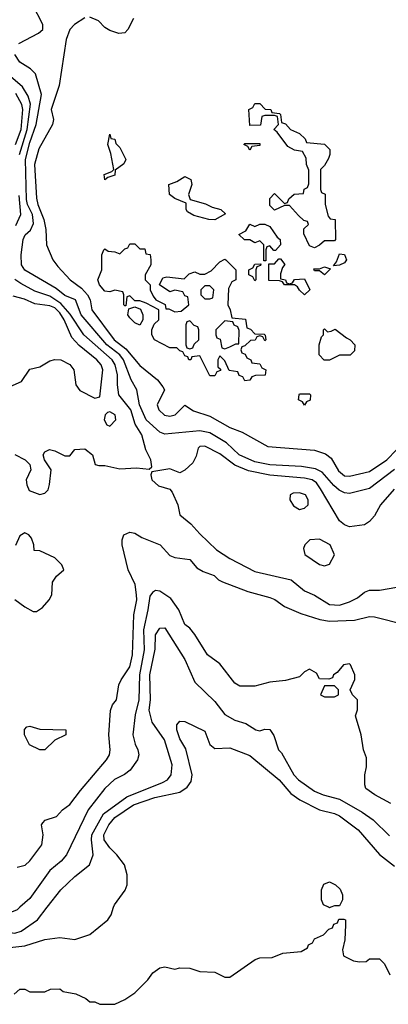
# Model space of a CAD drawing. Header units: inches. Extents: x 1793389 to 1900389, y 320802 to 470796.
# Tile 522 of 656: x 1870670 to 1872145, y 389612 to 393550. Entities that reach past the tile are written whole.
import ezdxf

# ---------------------------------------------------------------- set-up
doc = ezdxf.new("R2010")
doc.units = ezdxf.units.IN
doc.header["$MEASUREMENT"] = 0
doc.layers.add('B8378', color=7, linetype='Continuous')
doc.layers.add('B8379', color=7, linetype='Continuous')

msp = doc.modelspace()

# ---------------------------------------------------------------- linework, layer by layer
at = {"layer": 'B8378', "color": 2}
for points, elevation in [([(1870339.4, 390000), (1870339.6, 389999.6), (1870366.9, 389986.9), (1870530, 389947.6), (1870571.9, 389931.9), (1870620.8, 389900.8), (1870650, 389897), (1870675.2, 389904.8), (1870740.9, 389950), (1870779.9, 390000)], 202), ([(1870670.4, 390000), (1870659, 389990), (1870630, 389977.3), (1870610, 389978), (1870550, 389999.3), (1870548.7, 390000)], 206), ([(1870630, 389839), (1870690, 389845.7), (1870770.6, 389870.6), (1870830, 389878.8), (1870890, 389871.3), (1870950, 389891.3), (1871022, 389950), (1871035.3, 389970), (1871045.3, 390000)], 198), ([(1871915, 390000), (1871910, 389998), (1871906, 390000)], 194), ([(1870647.3, 389652.7), (1870670, 389672), (1870690, 389672), (1870710, 389662), (1870770, 389662), (1870792.7, 389672.7), (1870830, 389674), (1870843.6, 389663.6), (1870894.4, 389654.4), (1870934.8, 389634.8), (1870950, 389622), (1870970, 389622), (1870990, 389612), (1871050, 389612), (1871090, 389631.3), (1871130, 389658), (1871182, 389710), (1871202, 389738), (1871230, 389758), (1871250, 389762), (1871290, 389752), (1871310, 389758), (1871350, 389756), (1871390, 389742.8), (1871450, 389741), (1871490, 389721), (1871510, 389721), (1871611.6, 389791.6), (1871630, 389798), (1871680.4, 389799.6), (1871723.1, 389816.9), (1871796.4, 389823.6), (1871822, 389838), (1871826, 389850), (1871842, 389858), (1871850, 389874), (1871886, 389890), (1871907.3, 389912.7), (1871922, 389918), (1871927.3, 389932.7), (1871942, 389938), (1871947.3, 389952.7), (1871967.3, 389952.7), (1871974, 389950), (1871974, 389930), (1871971.3, 389870), (1871962, 389830), (1871965.4, 389805.4), (1872005.4, 389785.4), (1872030, 389782), (1872056.4, 389783.6), (1872070, 389794), (1872110, 389794), (1872130, 389774), (1872151.3, 389730)], 194)]:
    msp.add_lwpolyline(points, dxfattribs=dict(at, elevation=elevation))
at = {"layer": 'B8379', "color": 2}
for points, elevation in [([(1870665.6, 393454.4), (1870744.7, 393495.3), (1870762.7, 393510), (1870762.7, 393530), (1870720.9, 393610)], 210), ([(1870930, 393557.1), (1870889.4, 393530), (1870869.6, 393510), (1870856, 393470), (1870827, 393287), (1870795.8, 393190), (1870804.4, 393150), (1870801.5, 393130), (1870746.1, 393033.9), (1870728.7, 392970), (1870736.4, 392836.4), (1870742, 392810), (1870766.2, 392750), (1870773.6, 392710), (1870777, 392650), (1870802, 392590), (1870822.8, 392562.8), (1870871.3, 392510), (1870916.6, 392476.6), (1870940.9, 392450), (1870951, 392430), (1870958, 392390), (1871047.3, 392270), (1871093.9, 392233.9), (1871150, 392167.3), (1871221.2, 392110), (1871242, 392082), (1871249, 392070), (1871219.3, 392010), (1871227, 391990), (1871248.5, 391968.5), (1871270, 391963.6), (1871291.3, 391970), (1871330, 392008.7), (1871365.2, 391985.2), (1871430, 391964.2), (1871510, 391918.7), (1871560.5, 391900.5), (1871663.2, 391843.2), (1871850, 391827.6), (1871892.9, 391812.9), (1871916.3, 391796.3), (1871945.2, 391745.2), (1871970, 391725.6), (1871990, 391723.6), (1872070, 391743), (1872139.1, 391790), (1872177.3, 391830)], 206), ([(1871125.1, 393554.9), (1871102.7, 393510), (1871090, 393497.3), (1871066, 393494), (1871030, 393506), (1871010, 393519.1), (1870984.9, 393544.9), (1870950, 393560.5)], 206), ([(1872170, 391751.1), (1872070, 391675.1), (1871990, 391654.3), (1871970, 391657.4), (1871948.8, 391668.8), (1871926.4, 391686.4), (1871879.6, 391739.6), (1871854, 391754), (1871797, 391763), (1871670, 391769.8), (1871610, 391781.8), (1871547.6, 391810), (1871497.6, 391857.6), (1871430, 391897.7), (1871390, 391906), (1871250, 391892), (1871230, 391899.5), (1871176.3, 391950), (1871148.6, 392010), (1871138.4, 392070), (1871116.3, 392110), (1871084.5, 392190), (1871069.8, 392210), (1871018, 392250), (1870916, 392370), (1870892.7, 392430), (1870850, 392446.6), (1870814.9, 392474.9), (1870690, 392548), (1870676.3, 392570), (1870675.4, 392610), (1870683.1, 392670), (1870690.9, 392689.1), (1870712.3, 392707.7), (1870724.9, 392735.1), (1870720.2, 392770), (1870700.7, 392810), (1870696.5, 392830), (1870693.2, 392990), (1870710, 393058), (1870735.1, 393130), (1870757.4, 393250), (1870733, 393333), (1870713.3, 393353.3), (1870670, 393379.3), (1870649.6, 393410)], 210), ([(1870668.7, 393010), (1870699.9, 393110), (1870712.3, 393212.3), (1870703.9, 393243.9), (1870680.7, 393280.7), (1870623.5, 393330)], 214), ([(1870652.6, 393050), (1870675.3, 393110), (1870681.5, 393190), (1870678, 393210), (1870654.4, 393254.4)], 218), ([(1870653.6, 392726.4), (1870674, 392770), (1870666.9, 392846.9)], 214), ([(1870650, 391811.3), (1870692, 391790), (1870710.8, 391770.8), (1870714, 391750), (1870696, 391710), (1870698, 391690), (1870707.1, 391667.1), (1870750, 391650.8), (1870770, 391656), (1870777.5, 391662.5), (1870784, 391670), (1870789.4, 391690.6), (1870795.1, 391750), (1870769, 391790), (1870764, 391810), (1870770, 391822), (1870789.1, 391830.9), (1870810, 391826), (1870850, 391806), (1870870, 391806), (1870890, 391831.3), (1870930, 391833.4), (1870961, 391810), (1870971.3, 391771.3), (1870986.8, 391766.8), (1871010, 391767.3), (1871070, 391754), (1871137.3, 391757.3), (1871187.3, 391752.7), (1871198, 391762), (1871194, 391790), (1871174.5, 391830), (1871158.4, 391890), (1871131.8, 391931.8), (1871114, 391990), (1871066.9, 392050), (1871061, 392090), (1871061.5, 392130), (1871052, 392170), (1871039.1, 392190), (1870925.7, 392290), (1870872.2, 392372.2), (1870834.5, 392414.5), (1870790, 392444.6), (1870730, 392464.2), (1870674.3, 392494.3), (1870650.8, 392510.8)], 214), ([(1870610, 392074), (1870676.6, 392103.4), (1870710, 392152), (1870750, 392161), (1870790, 392186), (1870810, 392191), (1870834, 392190), (1870870, 392171.3), (1870886, 392150), (1870894, 392090), (1870910, 392066.8), (1870970, 392036), (1870990, 392042), (1871002.4, 392150), (1870995.1, 392170), (1870978.7, 392190), (1870907.3, 392247.3), (1870878.2, 392278.2), (1870847.4, 392350), (1870830, 392377.3), (1870810, 392396.8), (1870790, 392406), (1870730, 392412.8), (1870688.3, 392431.7), (1870644.1, 392444.1)], 218), ([(1872167.7, 391672.3), (1872113, 391610), (1872090, 391565.2), (1872070, 391542.7), (1872050, 391529.6), (1871990, 391522), (1871969.6, 391529.6), (1871950, 391545.2), (1871873.9, 391673.9), (1871856.9, 391696.9), (1871839.5, 391710), (1871810, 391716.1), (1871670, 391727.6), (1871585.3, 391745.3), (1871530, 391768.2), (1871470, 391814), (1871410, 391844.5), (1871390, 391842.7), (1871383.4, 391836.6), (1871375.8, 391804.2), (1871362, 391778), (1871330, 391748.7), (1871310, 391738), (1871270, 391754), (1871198, 391742), (1871194, 391730), (1871198, 391710), (1871225.2, 391685.2), (1871270, 391672), (1871279.8, 391659.8), (1871302.8, 391610), (1871311, 391570), (1871354, 391534), (1871390, 391493.4), (1871457.3, 391430), (1871510, 391395.5), (1871610, 391342.4), (1871756, 391310), (1871810, 391265.5), (1871850, 391248.4), (1871910, 391210.4), (1871950, 391208.7), (1871990, 391221.3), (1872022, 391238), (1872050, 391260.7), (1872070, 391267.7), (1872110, 391268.2), (1872310, 391302.8)], 214), ([(1870650, 391231.3), (1870690, 391202), (1870723.6, 391183.6), (1870736.4, 391183.6), (1870760.4, 391199.6), (1870788, 391230), (1870798, 391250), (1870800.4, 391299.6), (1870816.4, 391323.6), (1870846, 391350), (1870838, 391370), (1870810, 391398), (1870750, 391426), (1870727.3, 391427.3), (1870726, 391450), (1870716.4, 391476.4), (1870706, 391490), (1870690, 391498), (1870670, 391486), (1870652.7, 391447.3)], 214), ([(1870660.1, 390159.9), (1870691.7, 390168.3), (1870710, 390186), (1870758.4, 390250), (1870762.9, 390290), (1870757, 390330), (1870762, 390338), (1870771.8, 390348.2), (1870816.9, 390363.1), (1870841.2, 390390), (1870870, 390410.6), (1870912.7, 390467.3), (1871017.2, 390590), (1871029.2, 390610), (1871032, 390630), (1871026, 390690), (1871032.5, 390787.5), (1871041.2, 390810), (1871057.2, 390830), (1871066.6, 390890), (1871075.1, 390910), (1871110, 390961), (1871121.3, 391010), (1871127, 391170), (1871138.3, 391230), (1871137.7, 391250), (1871131.1, 391291.1), (1871103.7, 391350), (1871079.5, 391450), (1871079.3, 391470), (1871086, 391490), (1871110, 391500.7), (1871130, 391496), (1871158.5, 391478.5), (1871232, 391450), (1871270, 391406.8), (1871290, 391398.8), (1871350, 391391), (1871378, 391358), (1871403.4, 391343.4), (1871447.3, 391327.3), (1871464.7, 391310), (1871481.1, 391301.1), (1871582.5, 391262.5), (1871670, 391239.1), (1871690.4, 391230.4), (1871730, 391202.8), (1871795.2, 391175.2), (1871870.3, 391150.3), (1871910, 391144.4), (1872010, 391148), (1872070, 391163), (1872090, 391162), (1872211.1, 391131.1)], 210), ([(1872155.5, 390415.5), (1872091.3, 390450), (1872055.3, 390475.3), (1872051, 390490), (1872051, 390530), (1872058, 390562), (1872058, 390598), (1872046, 390630), (1872036, 390690), (1872014, 390766), (1872022, 390790), (1872022, 390830), (1872002, 390850), (1871992, 390870), (1872011.1, 390911.1), (1872011.3, 390930), (1871994, 390970), (1871990, 390974), (1871966, 390970), (1871940.4, 390939.6), (1871926, 390930), (1871922, 390918), (1871907.3, 390912.7), (1871870, 390914), (1871856.9, 390936.9), (1871830, 390952), (1871810, 390942), (1871790, 390922), (1871733.2, 390906.8), (1871670, 390900.7), (1871610, 390884.9), (1871550, 390884), (1871530, 390896), (1871470, 390973.4), (1871420.7, 391010), (1871370, 391091), (1871350, 391116), (1871330, 391131.3), (1871306, 391190), (1871275.1, 391235.1), (1871230, 391264.9), (1871213.2, 391266.8), (1871200.7, 391259.3), (1871190, 391244.7), (1871182.7, 391190), (1871164.4, 391110), (1871167.9, 391030), (1871148.7, 390930), (1871146, 390830), (1871131.1, 390770), (1871122, 390690), (1871131.9, 390651.9), (1871142.7, 390630), (1871146, 390610), (1871140.9, 390590), (1871111.1, 390548.9), (1871088.5, 390531.5), (1871048.7, 390511.3), (1871010, 390475.5), (1870943.6, 390390), (1870857.2, 390210), (1870835.2, 390184.8), (1870790, 390147.7), (1870710, 390034.8), (1870670.4, 390000)], 206), ([(1870779.9, 390000), (1870834.5, 390070), (1870890, 390123), (1870949.6, 390170.4), (1870964.2, 390210), (1870956.4, 390270), (1870958.2, 390290), (1871005.6, 390374.4), (1871097.8, 390442.2), (1871241.5, 390498.5), (1871260.9, 390510), (1871275.6, 390530), (1871279.6, 390570), (1871249.6, 390670), (1871199.7, 390739.7), (1871188.3, 390788.3), (1871192.6, 390830), (1871189.8, 390930), (1871211.9, 391031.9), (1871213.2, 391090), (1871230, 391116), (1871250, 391118), (1871330, 390990.8), (1871370, 390900.7), (1871450, 390822.8), (1871490, 390770.7), (1871530, 390748), (1871574.4, 390734.4), (1871614, 390710), (1871630, 390706), (1871650, 390712), (1871670, 390711.3), (1871686.4, 390686.4), (1871704.7, 390630), (1871718, 390618), (1871767, 390530), (1871786, 390510), (1871850, 390464.9), (1871884.7, 390450), (1871950, 390432.7), (1872039.9, 390379.9), (1872084, 390350), (1872150, 390285.5)], 202), ([(1871045.3, 390000), (1871048.7, 390010), (1871092.1, 390067.9), (1871099.3, 390090), (1871099.3, 390130), (1871089.2, 390170), (1871059, 390210), (1871030, 390237.2), (1871008, 390270), (1871006.6, 390290), (1871025.7, 390330), (1871050, 390358.7), (1871125.1, 390410), (1871210, 390438.9), (1871310, 390460.4), (1871339.7, 390480.3), (1871356.3, 390503.7), (1871359.6, 390530), (1871334, 390634), (1871310, 390674), (1871298, 390710), (1871299, 390730), (1871310, 390744.7), (1871330, 390742.8), (1871410, 390704.7), (1871430.6, 390650.6), (1871450, 390634.8), (1871510, 390637.3), (1871590, 390607.3), (1871708, 390510), (1871755.2, 390455.2), (1871790.6, 390430), (1871870, 390390.3), (1871930, 390375.6), (1871950, 390365.3), (1872023.8, 390310), (1872110, 390210.7), (1872170, 390164.9)], 198), ([(1871906, 390000), (1871886, 390010), (1871878, 390030), (1871878, 390070), (1871887.3, 390092.7), (1871910, 390102), (1871934, 390090), (1871952.7, 390072.7), (1871962, 390050), (1871962, 390030), (1871950, 390006), (1871930, 390006), (1871915, 390000)], 194)]:
    msp.add_lwpolyline(points, dxfattribs=dict(at, elevation=elevation))
for points, elevation in [([(1871850, 392638), (1871830, 392646), (1871807.3, 392692.7), (1871807.3, 392712.7), (1871826, 392730), (1871822, 392742), (1871807.3, 392747.3), (1871786, 392766), (1871750, 392806), (1871730, 392806), (1871690, 392788), (1871670, 392806), (1871670, 392834), (1871690, 392854), (1871730, 392814), (1871742, 392818), (1871747.3, 392832.7), (1871768.4, 392851.6), (1871806, 392854), (1871808.4, 392871.6), (1871822, 392878), (1871827.3, 392892.7), (1871827.3, 392947.3), (1871818, 392970), (1871816.4, 392996.4), (1871802, 393022), (1871770, 393028), (1871743.1, 393043.1), (1871700.4, 393100.4), (1871686, 393110), (1871706, 393130), (1871702, 393162), (1871690, 393166), (1871650, 393166), (1871638, 393162), (1871632.7, 393127.3), (1871590, 393126), (1871586, 393190), (1871602, 393198), (1871610, 393214), (1871630, 393214), (1871652, 393192), (1871674, 393190), (1871678, 393178), (1871710, 393174), (1871714, 393170), (1871718, 393138), (1871732.7, 393132.7), (1871754, 393110), (1871790, 393094), (1871812.7, 393072.7), (1871818, 393058), (1871890, 393052), (1871911.3, 393030), (1871911.3, 393010), (1871905.4, 392994.6), (1871890, 392966), (1871874, 392950), (1871874, 392870), (1871878, 392858), (1871891.6, 392851.6), (1871892, 392810), (1871903.6, 392763.6), (1871912.7, 392752.7), (1871932, 392750), (1871934, 392670), (1871930, 392666), (1871890, 392666), (1871870, 392648)], 202), ([(1871010, 392908.7), (1871008, 392930), (1871038, 392942), (1871046, 392950), (1871034, 393014), (1871022, 393050), (1871030, 393092), (1871034, 393074), (1871050, 393072), (1871054.8, 393054.8), (1871070, 393038), (1871094, 392990), (1871086.4, 392973.6), (1871052, 392948), (1871050, 392928), (1871022, 392918)], 202), ([(1871590, 393028), (1871582, 393042), (1871566, 393050), (1871570, 393054), (1871630, 393054), (1871630, 393046), (1871598, 393042)], 202), ([(1871450, 392749.3), (1871426, 392750), (1871366, 392766), (1871341.2, 392781.2), (1871335.3, 392790), (1871336.4, 392816.4), (1871290, 392835.3), (1871268.7, 392850), (1871266, 392890), (1871298, 392902), (1871330, 392922), (1871354, 392910), (1871358, 392890), (1871344.7, 392850), (1871351.3, 392831.3), (1871413.7, 392813.7), (1871439.8, 392799.8), (1871474, 392790), (1871492.7, 392772.7)], 202), ([(1871687.3, 392627.3), (1871670, 392646), (1871658, 392642), (1871654, 392630), (1871654, 392586), (1871650, 392586), (1871646, 392586), (1871646, 392650), (1871630, 392666), (1871610, 392658), (1871590, 392668.7), (1871568.7, 392668.7), (1871546, 392690), (1871574.6, 392705.4), (1871590, 392732), (1871610, 392722), (1871630, 392732), (1871650, 392732), (1871670, 392722), (1871699.6, 392679.6), (1871712, 392670), (1871714, 392650), (1871692.7, 392627.3)], 202), ([(1871150, 392634), (1871170, 392634), (1871174, 392614), (1871191.3, 392611.3), (1871194, 392590), (1871194, 392570), (1871172, 392530), (1871172, 392510), (1871192, 392490), (1871192, 392470), (1871203.6, 392443.6), (1871214, 392430), (1871251.3, 392411.3), (1871254, 392394), (1871266, 392394), (1871290, 392382), (1871316.4, 392383.6), (1871346, 392410), (1871342, 392442), (1871330, 392446), (1871322, 392462), (1871290, 392468), (1871270, 392462), (1871228.7, 392488.7), (1871243.1, 392516.9), (1871258, 392522), (1871327.3, 392512.7), (1871347.3, 392532.7), (1871370, 392542), (1871390, 392532), (1871410, 392532), (1871435.3, 392544.7), (1871470, 392582), (1871490, 392592), (1871494, 392590), (1871534, 392550), (1871534, 392510), (1871518, 392502), (1871504.7, 392475.3), (1871502, 392410), (1871512, 392390), (1871518, 392358), (1871572.7, 392352.7), (1871578, 392318), (1871592.7, 392312.7), (1871610, 392294), (1871648, 392292), (1871652, 392288), (1871654, 392270), (1871650, 392266), (1871642, 392282), (1871630, 392286), (1871618, 392282), (1871611.6, 392268.4), (1871592.7, 392267.3), (1871570, 392246), (1871558, 392242), (1871554, 392230), (1871558, 392218), (1871572, 392212), (1871578, 392198), (1871594, 392190), (1871598, 392178), (1871630, 392174), (1871638, 392158), (1871654, 392150), (1871651.6, 392128.4), (1871612.7, 392127.3), (1871598, 392122), (1871590, 392108), (1871570, 392106), (1871562, 392122), (1871547.3, 392127.3), (1871542, 392142), (1871507.3, 392147.3), (1871490, 392186), (1871470, 392206), (1871462, 392190), (1871462, 392162), (1871472.7, 392152.7), (1871472.7, 392147.3), (1871458, 392142), (1871450, 392126), (1871430, 392126), (1871390, 392206), (1871358, 392202), (1871354, 392190), (1871346, 392190), (1871342, 392202), (1871330, 392206), (1871322, 392222), (1871310, 392226), (1871298, 392238), (1871270, 392238), (1871208.9, 392268.9), (1871198, 392290), (1871198, 392310), (1871207.3, 392332.7), (1871226, 392350), (1871226, 392390), (1871176.4, 392416.4), (1871150, 392426), (1871130, 392426), (1871110, 392446), (1871098, 392442), (1871094, 392406), (1871090, 392406), (1871086, 392410), (1871086, 392450), (1871082, 392462), (1871050, 392468), (1871030, 392462), (1871010, 392464), (1870989, 392490), (1870982, 392510), (1870998, 392550), (1870998, 392610), (1871006, 392630), (1871010, 392634), (1871023.6, 392623.6), (1871050, 392622), (1871070, 392614), (1871090, 392634), (1871102, 392638), (1871110, 392654), (1871130, 392654)], 202), ([(1871750, 392494), (1871762, 392498), (1871768.9, 392511.1), (1871810, 392514), (1871831, 392470), (1871810, 392449.2), (1871790, 392468), (1871782, 392482), (1871770, 392488.7), (1871729, 392489), (1871722, 392502), (1871710, 392506), (1871667.3, 392507.3), (1871666, 392574), (1871690, 392574), (1871707.3, 392592.7), (1871712.7, 392592.7), (1871731.3, 392571.3), (1871721, 392559), (1871712.7, 392532.7), (1871714, 392514), (1871734, 392510), (1871738, 392498)], 202), ([(1871926, 392566), (1871938, 392582), (1871950, 392614), (1871970, 392611.3), (1871978, 392590), (1871970, 392578), (1871950, 392568)], 202), ([(1871610, 392506), (1871602, 392522), (1871586, 392530), (1871586, 392550), (1871602, 392558), (1871610, 392572), (1871634, 392574), (1871632.7, 392567.3), (1871618, 392562), (1871614, 392550), (1871614, 392510)], 202), ([(1871890, 392528.7), (1871870, 392546), (1871850, 392546), (1871847.3, 392552.7), (1871870, 392554), (1871890, 392562), (1871914, 392554)], 202), ([(1871430, 392486), (1871410, 392486), (1871394, 392470), (1871394, 392450), (1871410, 392434), (1871430, 392434), (1871442, 392438), (1871446, 392470)], 202), ([(1871150, 392328.7), (1871130, 392338), (1871110, 392358), (1871102, 392370), (1871106, 392394), (1871130, 392402), (1871152.7, 392392.7), (1871162, 392370), (1871162, 392350)], 202), ([(1871350, 392346), (1871338, 392342), (1871334, 392330), (1871334, 392250), (1871338, 392238), (1871350, 392234), (1871362, 392238), (1871367.3, 392252.7), (1871386, 392270), (1871386, 392310), (1871382, 392322), (1871367.3, 392327.3)], 202), ([(1871490, 392346), (1871454, 392310), (1871454, 392290), (1871458, 392278), (1871471.6, 392271.6), (1871478, 392238), (1871490, 392234), (1871510, 392242), (1871534, 392254), (1871546, 392254), (1871547.3, 392307.3), (1871542, 392322), (1871528, 392328), (1871522, 392342)], 202), ([(1871902, 392302), (1871916.4, 392303.6), (1871932.7, 392312.7), (1871976.9, 392276.9), (1871992, 392270), (1872011, 392250), (1872010, 392226), (1871991.6, 392208.4), (1871950, 392208), (1871910, 392188.7), (1871888.4, 392188.4), (1871868, 392210), (1871868.7, 392250), (1871878, 392282), (1871886, 392290), (1871886, 392310), (1871890, 392314)], 202), ([(1871810, 392008), (1871802, 392022), (1871786, 392030), (1871788, 392050), (1871790, 392054), (1871830, 392054), (1871834, 392050), (1871831.6, 392028.4), (1871818, 392022)], 202), ([(1871030, 391981.2), (1871020.7, 391979.3), (1871011.3, 391970), (1871007.3, 391950), (1871018, 391930), (1871030, 391924), (1871054.5, 391950), (1871052.3, 391970)], 218), ([(1871790, 391658), (1871764, 391656), (1871752, 391650), (1871751.3, 391630), (1871765.4, 391605.4), (1871790, 391591.3), (1871810, 391596), (1871824, 391610), (1871824, 391630), (1871813.2, 391650)], 218), ([(1871870, 391472.3), (1871831.1, 391468.9), (1871811.1, 391448.9), (1871805.4, 391434.6), (1871811.1, 391411.1), (1871870, 391371.3), (1871890, 391366), (1871910, 391372), (1871929, 391410), (1871912.3, 391450)], 218), ([(1871930, 390886), (1871890, 390886), (1871874, 390850), (1871890, 390842), (1871930, 390842), (1871946, 390850), (1871946, 390870)], 206), ([(1870750, 390629.2), (1870709.3, 390650), (1870689.2, 390690), (1870689.1, 390710.9), (1870698, 390722), (1870710, 390724.7), (1870750, 390712), (1870854, 390710), (1870854, 390690), (1870810, 390668.7), (1870770, 390629.2)], 210)]:
    msp.add_lwpolyline(points, close=True, dxfattribs=dict(at, elevation=elevation))

doc.saveas('drawing.dxf')
